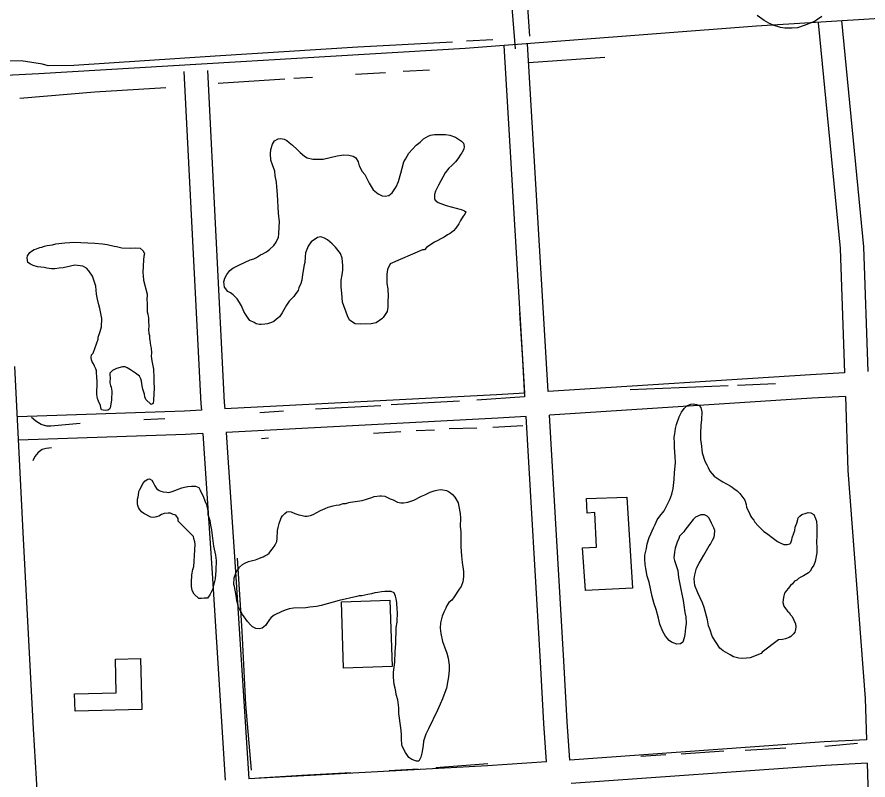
# Model space of a CAD drawing. Extents: x 3313447 to 3351316, y 703786 to 729172.
# Drawn here: x 3319454 to 3320544, y 713096 to 714073 of the extents above; entities that cross this region are included whole.
import ezdxf

# ---------------------------------------------------------------- set-up
doc = ezdxf.new("R2010")
doc.units = 0
for name, color, linetype in [('V-BLDG-OTLN', 7, 'Continuous'), ('V-DTCH-CNTR', 7, 'Continuous'), ('V-ROAD-CNTR', 7, 'Continuous'), ('V-SITE-VEGE', 7, 'Continuous'), ('V-TOPO-SHOR', 7, 'Continuous')]:
    doc.layers.add(name, color=color, linetype=linetype)

msp = doc.modelspace()

# ---------------------------------------------------------------- linework, layer by layer
at = {"layer": 'V-BLDG-OTLN'}
for points in [[(3320235.1, 713458.1), (3320242.3, 713341.4), (3320182.2, 713338.7), (3320178.5, 713393.4), (3320196.3, 713394.1), (3320194.4, 713438.3), (3320184.3, 713437.5), (3320183.6, 713456.2)], [(3319872.5, 713239), (3319869.6, 713324), (3319931.8, 713326.2), (3319934.7, 713241.2)], [(3319612.3, 713251.3), (3319613.9, 713186.1), (3319528.5, 713184), (3319528, 713206.3), (3319581.4, 713207.6), (3319580.4, 713250.5)]]:
    msp.add_lwpolyline(points, close=True, dxfattribs=at)
at = {"layer": 'V-DTCH-CNTR'}
msp.add_lwpolyline([(3320092.5, 714032.2), (3320087.7, 714096.3), (3320080, 714289.8), (3320068.4, 714500.5), (3320059.1, 714658.3), (3320044.8, 714862.5), (3320036.1, 715011.1), (3320024.7, 715165), (3320017.5, 715332.8), (3320011.3, 715477.4), (3319997.8, 715682.8), (3319991.6, 715741.7), (3319986, 715781.2)], dxfattribs=at)
at = {"layer": 'V-ROAD-CNTR'}
for points in [[(3322085.6, 717177.5), (3322015.6, 716972.5), (3322011.3, 716929.5), (3321982.2, 716607.2), (3321954.7, 716329.7), (3321908.3, 715769.3), (3321893.7, 715433.5), (3321861.3, 715083), (3321812.5, 714684.9), (3321788.9, 714463.9), (3321769.7, 714387.5), (3321726.9, 714277.1), (3321668.7, 714143.2), (3320964.4, 714096.5), (3320401.5, 714061.2), (3320028.1, 714032.5), (3319482.1, 714000.4), (3319185.8, 713985.2), (3318680.1, 713949.5), (3318059.6, 713912.2), (3317624.2, 713887.5), (3317588.3, 713886.1)], [(3320480.4, 714065.6), (3320508.6, 713776.7), (3320514.1, 713617.2)], [(3320510.2, 714068.6), (3320538.5, 713778.7), (3320544.1, 713619)], [(3320104.7, 713591.4), (3320102.2, 713634.9), (3320078.1, 714036.6)], [(3320134.6, 713593.3), (3320132.1, 713636.7), (3320108.1, 714038.4)], [(3319668, 714003.1), (3319689.7, 713577.7), (3319690.3, 713569.5)], [(3319698, 714004.6), (3319719.7, 713579.4), (3319720.2, 713571)], [(3319587.1, 711356.9), (3319580.5, 711514.1), (3319563.9, 711728.2), (3319553, 711880.5), (3319533.8, 712234.2), (3319521.4, 712445.2), (3319511, 712570.7), (3319496.5, 712813.3), (3319483, 713033.5), (3319475.3, 713161.6), (3319462.6, 713404.7), (3319451.4, 713625.4)], [(3320514.1, 713617.2), (3320470.4, 713614.7), (3320134.6, 713593.3)], [(3320104.7, 713591.4), (3320068.5, 713589.1), (3319720.2, 713571)], [(3320515.2, 713587.2), (3320472.3, 713584.7), (3320136.3, 713563.3)], [(3320515.2, 713587.2), (3320518.5, 713492.4), (3320540.6, 713200.3), (3320542.2, 713147.4)], [(3319690.3, 713569.5), (3319668.6, 713568.4), (3319454.9, 713561)], [(3320154.4, 713248.7), (3320136.3, 713563.3)], [(3320106.4, 713561.4), (3320070.2, 713559.1), (3319722.2, 713541.1)], [(3320124.5, 713247.4), (3320106.4, 713561.4)], [(3319722.2, 713541.1), (3319734.1, 713362.6), (3319750.9, 713097.5)], [(3319692.3, 713539.5), (3319669.9, 713538.4), (3319455.9, 713531)], [(3319692.3, 713539.5), (3319704.1, 713360.6), (3319720.9, 713095.9)], [(3320132.2, 713119.3), (3320129, 713168.3), (3320124.5, 713247.4)], [(3320162.1, 713121.5), (3320159, 713170.2), (3320154.4, 713248.7)], [(3320542.2, 713147.4), (3320488, 713144.6), (3320162.1, 713121.5)], [(3320132.2, 713119.3), (3320056.8, 713114), (3319750.9, 713097.5)], [(3320543, 713117.4), (3320489.9, 713114.6), (3320164, 713091.5)], [(3320543, 713117.4), (3320545.1, 713046.5), (3320565.2, 712671.6), (3320571.1, 712557.9)]]:
    msp.add_lwpolyline(points, dxfattribs=at)
at = {"layer": 'V-SITE-VEGE'}
for points in [[(3320484.8, 714073.6), (3320478, 714068.9), (3320475.7, 714067), (3320462.5, 714061.9), (3320453.8, 714059.2), (3320447.2, 714058.8), (3320437.6, 714058.5), (3320432, 714059.4), (3320422.5, 714062.4), (3320417, 714065), (3320411.2, 714068.5), (3320402.2, 714074.8)], [(3319779.1, 713903.4), (3319781.3, 713910.3), (3319783.8, 713914.5), (3319788.6, 713916.9), (3319791.9, 713917.5), (3319796.5, 713916.6), (3319799.7, 713914.8), (3319802.9, 713912.4), (3319807.1, 713908.9), (3319813.2, 713903.4), (3319817, 713899.3), (3319822.4, 713894.7), (3319826, 713892.6), (3319832.9, 713891), (3319838.2, 713890.8), (3319846.4, 713890.8), (3319864.1, 713895.4), (3319869.8, 713896.2), (3319872.8, 713896.4), (3319879.4, 713896.2), (3319884.9, 713894.6), (3319888.2, 713892.5), (3319891.3, 713887.7), (3319892.4, 713882.4), (3319896.4, 713875.3), (3319899.6, 713871.2), (3319903, 713864.5), (3319905.1, 713860.4), (3319910.4, 713851.6), (3319916.8, 713846.4), (3319922, 713843.9), (3319925.6, 713843.4), (3319930.3, 713844.2), (3319934.7, 713847.7), (3319940, 713855.4), (3319942.6, 713862.2), (3319946, 713873), (3319947.6, 713879.6), (3319949.8, 713887.4), (3319951.6, 713891), (3319956.2, 713898.4), (3319960.7, 713903.9), (3319965.6, 713908.7), (3319970.4, 713912.8), (3319974.8, 713916.9), (3319980.6, 713920.3), (3319983.9, 713921.5), (3319988.9, 713922.6), (3319993.9, 713922.4), (3320003.2, 713922.7), (3320008.7, 713921.5), (3320015.6, 713918.9), (3320023.7, 713914), (3320026.2, 713911.6), (3320026.7, 713907.2), (3320026.6, 713903.9), (3320024.1, 713899.1), (3320022.7, 713897.2), (3320018.8, 713891.3), (3320015.7, 713887.5), (3320010.9, 713882.7), (3320007.4, 713879.5), (3320002.6, 713873.5), (3319994, 713857.6), (3319990.1, 713849.8), (3319988.9, 713845.5), (3319988.7, 713840.6), (3319989.6, 713838.6), (3319993.5, 713835.4), (3320003.9, 713831.4), (3320023.2, 713826.3), (3320027.5, 713824.8), (3320029.1, 713823.5), (3320027.6, 713820.5), (3320025.5, 713818), (3320022.3, 713812.5), (3320020.2, 713807.9), (3320016.3, 713802.4), (3320013.2, 713799.3), (3320008.8, 713795.8), (3320005.4, 713793.9), (3320001.3, 713791.1), (3319988.8, 713784.7), (3319984.1, 713781.5), (3319978.6, 713777.8), (3319975.9, 713774.9), (3319973.5, 713774.7), (3319932.2, 713757.1)], [(3319932.2, 713757.1), (3319928.9, 713749.6), (3319927.7, 713743.7), (3319927.8, 713731.5), (3319929.2, 713724.8), (3319929.5, 713714.9), (3319929.3, 713709.3), (3319929.3, 713701.3), (3319928.1, 713695.7), (3319923.2, 713688), (3319921.4, 713686.4), (3319914, 713681.4), (3319907.6, 713680), (3319894.7, 713679.5), (3319887.5, 713680.1), (3319880, 713684.7), (3319877.6, 713690.4), (3319871, 713707.6), (3319870.1, 713719.2), (3319869.4, 713726.8), (3319869.5, 713736.1), (3319870.7, 713742.7), (3319871.3, 713748.6), (3319871.5, 713754.9), (3319870.6, 713764.2), (3319868.5, 713770.2), (3319862.2, 713778.1), (3319857.7, 713782.5), (3319852, 713787.7), (3319848.1, 713789.9), (3319843.5, 713791.4), (3319838.9, 713790.5), (3319831, 713784.9), (3319827.2, 713779.4), (3319823.5, 713771), (3319823.3, 713766), (3319822.7, 713758.4), (3319821.9, 713755.8), (3319819.8, 713743.3), (3319818.8, 713735.8), (3319817.7, 713731.5), (3319815.1, 713726), (3319814.4, 713722.7), (3319811.2, 713718.8), (3319808.8, 713715), (3319802.6, 713708.9), (3319799.4, 713704.1), (3319795.8, 713697.9), (3319794, 713694), (3319790.5, 713689.2), (3319786.4, 713686.1), (3319783, 713683.2), (3319780, 713681.7), (3319775, 713679.9), (3319771.6, 713679.7), (3319767, 713679.2), (3319764.7, 713679.3), (3319760.7, 713680.1), (3319757.8, 713681.6), (3319752.6, 713684.4), (3319750.1, 713687.5), (3319747, 713692.3), (3319744.8, 713696), (3319741.8, 713703), (3319739.3, 713707.4), (3319736.2, 713712.2), (3319731.1, 713717), (3319727.6, 713719.8), (3319724.3, 713721.6), (3319719.9, 713727.1), (3319719.2, 713734), (3319720.4, 713738.6), (3319722.8, 713743.2), (3319726.7, 713748.3), (3319730.8, 713751.4), (3319739.2, 713755.7), (3319753, 713761.8), (3319757.4, 713763.3), (3319761.1, 713765.1), (3319765.9, 713768.3), (3319768.9, 713769.5), (3319773.6, 713772.3), (3319777.4, 713775.1), (3319783.2, 713780.5), (3319786.3, 713784.7), (3319788.9, 713791.2), (3319789.4, 713795.5), (3319790.1, 713804.4), (3319790.3, 713810.6), (3319789.1, 713821.6), (3319788.5, 713829.9), (3319788.4, 713837.5), (3319787.7, 713845.5), (3319787.1, 713855.4), (3319786.4, 713861.4), (3319784.7, 713869.4), (3319784.3, 713875.7), (3319781.3, 713883.8), (3319779.5, 713889.5), (3319778.9, 713897.8), (3319779.1, 713903.4)], [(3319573, 713617), (3319572.9, 713613.7), (3319573.4, 713611.4), (3319573.2, 713604.4), (3319574, 713601.1), (3319574.9, 713598.8), (3319575.7, 713593.8), (3319575.3, 713582.9), (3319574.8, 713579.6), (3319573.6, 713572.7), (3319572.5, 713570.7), (3319570.5, 713569.5), (3319568.1, 713569.2), (3319564.5, 713569.4), (3319562.5, 713569.8), (3319561.6, 713572.5), (3319561.1, 713575.5), (3319558.7, 713581.2), (3319557.5, 713584.6), (3319556.4, 713589.6), (3319557, 713605.4), (3319556.3, 713612.7), (3319556.1, 713616.7), (3319556.2, 713620), (3319555.3, 713622.4), (3319553.5, 713625.7), (3319552.3, 713628.8), (3319550.4, 713631.5), (3319549.5, 713633.8), (3319549.3, 713637.1), (3319549.8, 713640.4), (3319551.8, 713642.7), (3319558.2, 713660.6), (3319558.2, 713662.9), (3319560.8, 713670.1), (3319562.4, 713676.3), (3319562.8, 713686.9), (3319560.4, 713699.9), (3319558.9, 713704.3), (3319557.5, 713711.6), (3319556.1, 713717.9), (3319555.2, 713728.2), (3319553.1, 713734.9), (3319550.7, 713741), (3319546, 713748.1), (3319543.2, 713751.5), (3319538.3, 713753.7), (3319528.1, 713755.1), (3319522.5, 713754), (3319513.4, 713751.7), (3319508.4, 713751.2), (3319502.5, 713750.5), (3319498.5, 713750.6), (3319492.6, 713751.2), (3319489, 713752), (3319480.4, 713753), (3319474.8, 713754.9), (3319471.3, 713756.3), (3319468, 713758.4), (3319467.3, 713764.4), (3319467.7, 713767.1), (3319470.5, 713771.3), (3319472.9, 713773.1), (3319476, 713775.3), (3319479, 713776.2), (3319483.3, 713777.7), (3319486, 713778.3), (3319489.4, 713779.4), (3319493, 713780.3), (3319499.7, 713781.4), (3319504, 713782.5), (3319515.3, 713783.7), (3319522, 713784.1), (3319527, 713784.6), (3319553.7, 713783.5), (3319563.6, 713782.5), (3319569.5, 713781.6), (3319578.7, 713779.6), (3319581.7, 713779.1), (3319588.6, 713777.5), (3319599.8, 713777.1), (3319605.7, 713777.2), (3319612, 713776.9), (3319615.9, 713773.5), (3319617.4, 713769.8), (3319616.6, 713766.5), (3319616.1, 713762.2), (3319615.4, 713746), (3319615.6, 713741.7), (3319616.4, 713735.8), (3319621, 713718), (3319620.6, 713710.1), (3319620.9, 713707.5), (3319620.7, 713704.2), (3319620.9, 713700.5), (3319620.7, 713695.6), (3319621.6, 713692.5), (3319622.4, 713687.2), (3319622.6, 713682.9), (3319623, 713676.9), (3319622.8, 713672.6)], [(3319622.8, 713672.6), (3319623, 713667.7), (3319623.9, 713665.3), (3319623.7, 713661.4), (3319624.3, 713659), (3319625.3, 713652.4), (3319626.2, 713649), (3319626.3, 713643.1), (3319626.1, 713638.8), (3319626.9, 713632.5), (3319628.8, 713621.8), (3319629.3, 713610.8), (3319629.4, 713605.5), (3319629.8, 713597.9), (3319629.2, 713582.1), (3319628.4, 713578.1), (3319626, 713576.6), (3319619.3, 713583.1), (3319618.1, 713586.5), (3319617.3, 713590.1), (3319615.2, 713596.2), (3319614.7, 713600.8), (3319613.6, 713606.5), (3319612.7, 713609.5), (3319611.2, 713612.9), (3319606.1, 713616.7), (3319599.6, 713621.3), (3319595.1, 713623.8), (3319592.8, 713624.9), (3319589.2, 713625), (3319581.5, 713623), (3319576.4, 713620.2), (3319573, 713617)], [(3320292.8, 713462.1), (3320294.4, 713469.3), (3320295.8, 713480.8), (3320296.2, 713489.1), (3320297.7, 713502.6), (3320297, 713510.2), (3320296.5, 713521.8), (3320296.3, 713527.4), (3320296, 713535.1), (3320296.8, 713539.3), (3320297.7, 713546.2), (3320298.9, 713551.2), (3320302.3, 713561), (3320305.2, 713567.1), (3320308.7, 713571.6), (3320312.1, 713575.1), (3320317.2, 713577.2), (3320320.1, 713577.5), (3320324.4, 713576.6), (3320328, 713575.5), (3320330.2, 713573.1), (3320331.3, 713567.4), (3320330.9, 713557.2), (3320330, 713550.6), (3320329.6, 713539.4), (3320329.6, 713531.4), (3320330.4, 713526.8), (3320331.6, 713514.8), (3320335.1, 713504.4), (3320337.6, 713499.4), (3320339.4, 713496), (3320341.6, 713491.6), (3320347.3, 713484.8), (3320351.1, 713482.3), (3320356, 713478.8), (3320358.2, 713477.7), (3320367.6, 713472.7), (3320370.2, 713471), (3320372.1, 713469.2), (3320376.7, 713466.4), (3320379.8, 713463), (3320386.4, 713454.4), (3320388.2, 713448.7), (3320388.7, 713445.4), (3320392.7, 713436.3), (3320393.6, 713434), (3320394.8, 713431.9), (3320397.7, 713428.5), (3320399.2, 713426.1), (3320403.3, 713421.3), (3320410.7, 713414.1), (3320414.2, 713412), (3320423.2, 713405), (3320428.4, 713401.5), (3320431.6, 713399.7), (3320436.5, 713397.6), (3320440.5, 713397.4), (3320443.8, 713398.3), (3320445.5, 713399.5), (3320446.6, 713403.4), (3320447.1, 713406.1), (3320449.3, 713411.9), (3320450.4, 713415.2), (3320450.9, 713419.5), (3320451.7, 713421.8), (3320453.1, 713425), (3320454.3, 713429.6), (3320454.7, 713431.6), (3320456.8, 713433.8), (3320459.5, 713435.7), (3320464.9, 713437.8), (3320467.5, 713438.3), (3320470.8, 713438.2), (3320474.7, 713435.8), (3320476.8, 713430.7), (3320478, 713427.4), (3320478.8, 713420.7), (3320478.6, 713418.1), (3320478.6, 713408.1), (3320478.3, 713401.5), (3320478.6, 713392.6), (3320478.4, 713387), (3320476.3, 713375.8), (3320474.8, 713371.2), (3320472.7, 713368), (3320470.2, 713363.5), (3320467.8, 713361.3), (3320461.7, 713357.2), (3320458, 713355.7), (3320455, 713353.8), (3320452.9, 713351.9), (3320450.2, 713350.4), (3320447.4, 713347.2), (3320444.7, 713345), (3320441.9, 713341.1), (3320439.8, 713338.5), (3320437.3, 713335), (3320436.2, 713331.7), (3320435.4, 713327.1), (3320435.2, 713323.2), (3320436.4, 713318.5)], [(3319779.7, 713303.9), (3319777.6, 713301.3), (3319772.4, 713293.6), (3319768, 713290.4), (3319764.3, 713289.6), (3319760, 713289.8), (3319755.8, 713292.2), (3319753.5, 713294.3), (3319749.4, 713298.8), (3319742.8, 713308), (3319740.7, 713311.7), (3319737.6, 713317.8), (3319737.3, 713319.8), (3319735.6, 713325.5), (3319735.4, 713329.1), (3319734.6, 713334.8), (3319733.5, 713339.1), (3319732.7, 713343.8), (3319732.1, 713346.1), (3319732.4, 713355), (3319734.3, 713360.9), (3319735.4, 713362.9), (3319737.8, 713366.1), (3319739.2, 713368.3), (3319743, 713371.8), (3319746.1, 713373.7), (3319750.8, 713375.5), (3319755.8, 713376.9), (3319759.8, 713377.8), (3319763.8, 713379.6), (3319766.9, 713380.8), (3319769.5, 713381.7), (3319771.6, 713382.9), (3319775, 713384.8), (3319777, 713386.4), (3319779.4, 713389.2), (3319780.9, 713391.5), (3319783.6, 713395), (3319785.4, 713397.9), (3319786.9, 713401.2), (3319787.3, 713405.1), (3319787.7, 713415.4), (3319788.6, 713419.3), (3319790.1, 713424.2), (3319792.7, 713431.7), (3319794.1, 713434), (3319797.2, 713437.2), (3319799.6, 713439.1), (3319802.3, 713439.6), (3319805.2, 713439.5), (3319810.1, 713437), (3319815.3, 713435.5), (3319817.6, 713435.1), (3319822.9, 713433.9), (3319825.8, 713433.7), (3319830.2, 713434.6), (3319833.5, 713436.1), (3319842.7, 713441), (3319848.7, 713443.4), (3319852.8, 713445.3), (3319859.1, 713447), (3319863.1, 713447.8), (3319867.1, 713448.3), (3319872.1, 713449.8), (3319875.5, 713450), (3319879.1, 713451.2), (3319881.5, 713451.7), (3319896.1, 713453.8), (3319901.8, 713455.6), (3319904.2, 713456.5), (3319908.5, 713457.6), (3319911.5, 713458.8), (3319918.8, 713459.9), (3319921.2, 713459.8), (3319925.1, 713459.3), (3319932.3, 713456), (3319935.8, 713454.6), (3319941.4, 713451.7), (3319946, 713450.9), (3319949.3, 713450.7), (3319954.6, 713451.5), (3319962.6, 713454.2), (3319972.4, 713459.4), (3319976.5, 713460.9), (3319983.5, 713464.6), (3319988.6, 713466.1), (3319991.9, 713466.9), (3319996.6, 713467.7), (3319999.5, 713467.6), (3320004.1, 713466.5), (3320006.7, 713465.4)], [(3320006.7, 713465.4), (3320009.6, 713463.6), (3320011.9, 713461.5), (3320015.1, 713458.1), (3320016.3, 713456), (3320019.1, 713451), (3320020.2, 713446.3), (3320021.8, 713437.3), (3320022.3, 713431), (3320021.9, 713420.8), (3320022.6, 713413.5), (3320022.8, 713402.2), (3320022.5, 713394.6), (3320023.4, 713383), (3320024.3, 713374.3), (3320025.9, 713363), (3320025.9, 713356.1), (3320025.3, 713349.5), (3320023.1, 713343.6), (3320020.7, 713340.1), (3320014.3, 713330.4), (3320010.9, 713326.2), (3320007.4, 713323.1), (3320004.3, 713318.6), (3320003.5, 713315.9), (3320000.7, 713310.8), (3319998.8, 713305.9), (3319996.5, 713297), (3319996.2, 713290.4), (3319997, 713283.4), (3319999.2, 713273.1), (3320001.9, 713266.4), (3320004.9, 713258.3), (3320006.6, 713252), (3320007.6, 713243), (3320007.7, 713237), (3320007, 713228.1), (3320006.2, 713223.2), (3320004.1, 713213.7), (3320002.3, 713208.1), (3319999, 713199.7), (3319996.1, 713193.2), (3319992.8, 713185.4), (3319981.2, 713161.3), (3319978, 713154.8), (3319974.7, 713145.7), (3319974.5, 713140.1), (3319972.7, 713130.2), (3319971.6, 713125.3), (3319968.7, 713120.1), (3319965.7, 713119.9), (3319959.9, 713122.1), (3319956, 713124.9), (3319951.6, 713131.1), (3319947.6, 713139.1), (3319947, 713141.2), (3319946.7, 713148.1), (3319946.6, 713154.4), (3319945.9, 713162.7), (3319943.3, 713181), (3319943.2, 713185.6), (3319943.3, 713188.3), (3319942, 713198.6), (3319940, 713205.6), (3319939.5, 713209.3), (3319938.6, 713213.6), (3319937.2, 713218.3), (3319936.2, 713227.6), (3319936.5, 713233.9), (3319937.9, 713246.7), (3319938.5, 713260.3), (3319939.2, 713270.2), (3319940, 713291.3), (3319941, 713298.2), (3319941.5, 713310.8), (3319940.9, 713314.1), (3319940.6, 713323), (3319939.8, 713327.7), (3319939, 713331.4), (3319937.1, 713335.4), (3319933.6, 713337.2), (3319925.3, 713337.5), (3319921, 713336.7), (3319916.3, 713336.2), (3319912.3, 713335.4), (3319908.3, 713334.2), (3319903.6, 713333.4), (3319896, 713331.7), (3319892.3, 713331.6), (3319889.3, 713331), (3319866.6, 713325.9), (3319843.9, 713319.2), (3319837.9, 713318.1), (3319829.2, 713317.2), (3319824.2, 713316.4), (3319808.3, 713316), (3319802.7, 713314.9), (3319799, 713313.7), (3319793.3, 713311.6), (3319783.5, 713307), (3319779.7, 713303.9)], [(3320451.4, 713288.8), (3320450.3, 713285.2), (3320448.9, 713282.9), (3320445.1, 713279.8), (3320443.1, 713278.5), (3320438.4, 713276.7), (3320434.7, 713275.9), (3320429.4, 713275.4), (3320408.6, 713259.7), (3320407.2, 713257.8), (3320393.4, 713252.3), (3320383.8, 713251.7), (3320378.5, 713251.9), (3320372, 713253.5), (3320367.4, 713256.3), (3320358.7, 713261.3), (3320354.5, 713264.8), (3320344.8, 713279.1), (3320343.9, 713281.4), (3320341.9, 713288.4), (3320339.8, 713293.2), (3320338.4, 713301.2), (3320334.4, 713316.9), (3320332, 713322.6), (3320326.2, 713335.4), (3320322.3, 713345.1), (3320321.6, 713353.4), (3320322.5, 713358.7), (3320324.5, 713367.2), (3320328, 713373.7), (3320334, 713383.7), (3320337.3, 713389.9), (3320340.5, 713395.7), (3320342.2, 713397.9), (3320345.1, 713403.1), (3320347.2, 713406.7), (3320347.7, 713410), (3320347.9, 713415.3), (3320346.7, 713418.9), (3320343.6, 713424.7), (3320342.7, 713427), (3320340.2, 713431.8), (3320338.3, 713433.8), (3320334.7, 713435.3), (3320330.1, 713435.5), (3320323.4, 713432.4), (3320320, 713429.3), (3320315.4, 713423.5), (3320312.6, 713419.6), (3320309.5, 713415.8), (3320308.1, 713413.8), (3320302.6, 713408.1), (3320301.8, 713405.2), (3320299.6, 713400.6), (3320297, 713392.8), (3320296.1, 713387.5), (3320295.5, 713380.6), (3320296.4, 713376.9), (3320298.7, 713369.2), (3320300.5, 713364.2), (3320301.5, 713355.2), (3320302.9, 713348.9), (3320304, 713342.5), (3320305.4, 713336.2), (3320307.3, 713325.9), (3320308.1, 713319.9), (3320309.7, 713310.6), (3320310.8, 713304.9), (3320311.1, 713296.3), (3320310.2, 713290.7), (3320309.6, 713282.4), (3320308.7, 713277.8), (3320306.9, 713272.6), (3320303.8, 713270.4), (3320299.1, 713269.9), (3320292.3, 713272.2), (3320289.4, 713274.6), (3320284.7, 713280.1), (3320281.2, 713285.9), (3320277.3, 713295.6), (3320275.6, 713303), (3320272.8, 713314.3), (3320270.4, 713321.4), (3320267.8, 713330.7), (3320263.9, 713349.1), (3320261.5, 713356.8), (3320259.6, 713366.8), (3320258.8, 713371.8), (3320258.1, 713378.7), (3320258.3, 713384), (3320260.6, 713392.2), (3320261.5, 713398.5), (3320263.8, 713406.3), (3320266, 713411.2), (3320269.6, 713418.7), (3320271.4, 713423.2), (3320274, 713429.1), (3320277.5, 713433.9), (3320283, 713440.6), (3320290.2, 713455.2), (3320292.8, 713462.1)], [(3320436.4, 713318.5), (3320438.6, 713315.7), (3320441.1, 713312.3), (3320443.3, 713310.3), (3320444.9, 713307.6), (3320447.1, 713305.2), (3320451.4, 713296.1), (3320451.5, 713292.1), (3320451.4, 713288.8)]]:
    msp.add_lwpolyline(points, dxfattribs=at)
msp.add_lwpolyline([(3319660.8, 713427.3), (3319660.6, 713430.6), (3319657.5, 713435.1), (3319654.2, 713435.8), (3319650.7, 713437.6), (3319647.7, 713437.8), (3319642.7, 713437), (3319639.3, 713435.8), (3319635.9, 713433.9), (3319632.9, 713433), (3319629.3, 713432.2), (3319625.6, 713432.3), (3319616.6, 713437), (3319613.7, 713439.1), (3319611.2, 713442.8), (3319609.6, 713444.9), (3319609, 713447.5), (3319608.4, 713449.6), (3319608.7, 713455.5), (3319609.5, 713458.4), (3319609.9, 713460.7), (3319610.4, 713465.4), (3319611.5, 713468), (3319614, 713472.5), (3319615.4, 713475.7), (3319618.2, 713478.9), (3319621.9, 713481.1), (3319623.9, 713481.7), (3319626.8, 713479.9), (3319628.7, 713476.9), (3319630.8, 713472.5), (3319633, 713469.1), (3319636.2, 713466.7), (3319638.2, 713465.6), (3319641.5, 713465.1), (3319646.1, 713464.3), (3319648.7, 713464.2), (3319653.1, 713465.3), (3319665.5, 713470.1), (3319668.8, 713471), (3319672.8, 713471.8), (3319677.8, 713472.3), (3319682.8, 713472.1), (3319685.1, 713471.4), (3319687, 713470.3), (3319688.9, 713467.2), (3319693.1, 713458.1), (3319694.6, 713453.5), (3319696.7, 713448.7), (3319698.4, 713440.7), (3319698.6, 713435.8), (3319701.2, 713428.4), (3319702, 713422.4), (3319703.1, 713415.7), (3319705.9, 713395.4), (3319708.4, 713383.8), (3319709.1, 713376.8), (3319709, 713364.2), (3319708.2, 713353.7), (3319704.4, 713339.9), (3319701.1, 713333.1), (3319698.3, 713328.6), (3319693.7, 713328.8), (3319690.4, 713328.2), (3319687.1, 713328.4), (3319681, 713333.9), (3319678.5, 713338.6), (3319677.8, 713344.3), (3319677.6, 713348.9), (3319678, 713358.8), (3319679.2, 713365.4), (3319680.7, 713369.3), (3319681.3, 713375.6), (3319681.6, 713383.5), (3319682.2, 713398), (3319682, 713400.7), (3319680.8, 713405), (3319680.2, 713407.7)], close=True, dxfattribs=at)
at = {"layer": 'V-TOPO-SHOR'}
for p, q in [((3320110.9, 714048.3), (3320102.1, 714184.1)), ((3320063.7, 714043.6), (3320030.1, 714041.9)), ((3320207.1, 714020.9), (3320109.2, 714014.4)), ((3319926.2, 714001.5), (3319887.8, 713999.5)), ((3319948.7, 714003.5), (3319982.5, 714005.4)), ((3319797.1, 713993.4), (3319711.9, 713988)), ((3319832.7, 713995.5), (3319808.6, 713994.2)), ((3320365.1, 713600.6), (3320239.5, 713595.4)), ((3320425.7, 713603.4), (3320377, 713601)), ((3319920.1, 713575.1), (3319836.7, 713570.6)), ((3320021.1, 713581), (3319933.3, 713576.3)), ((3319795.4, 713568.4), (3319765.1, 713566.3)), ((3319643.7, 713558.3), (3319616.5, 713557.1)), ((3319945.6, 713541.9), (3319910.6, 713539.6)), ((3319988.7, 713544), (3319965.3, 713543.1)), ((3320043, 713546.4), (3320007.8, 713545.4)), ((3320102.1, 713549.4), (3320063.6, 713547.2)), ((3319776.2, 713533.6), (3319767.2, 713532.9)), ((3320530.8, 713142.5), (3320489, 713138.8)), ((3320285.1, 713128), (3320253.3, 713126.1)), ((3320359.5, 713132.7), (3320304.8, 713129)), ((3320438.8, 713136.8), (3320386.6, 713133.8)), ((3320057.1, 713116.4), (3319990.5, 713111.3)), ((3319968.2, 713109.7), (3319930.9, 713107.5))]:
    msp.add_line(p, q, dxfattribs=at)
for points in [[(3320012, 714040.7), (3319890.6, 714034.2), (3319708.2, 714022.9), (3319527, 714010.9), (3319494.2, 714010.5), (3319486.8, 714012.6), (3319459.4, 714016.8), (3319421.8, 714016.4)], [(3319645, 713982.4), (3319553.8, 713976.8), (3319457.7, 713968.7)], [(3320097.8, 713694.2), (3320101.7, 713633.8), (3320104.2, 713586.4), (3320043.2, 713582.2)], [(3319535.1, 713552.5), (3319497.7, 713548.9), (3319492.3, 713548.8), (3319485.3, 713551), (3319478.3, 713555.3), (3319472.8, 713560.2)], [(3319498.4, 713521.2), (3319491.7, 713520.3), (3319486.3, 713519), (3319481.3, 713515.5), (3319477.1, 713510.3), (3319474.3, 713504.8)], [(3319754.4, 713108.7), (3319747.4, 713192.4), (3319742.4, 713286.3), (3319736.6, 713380.1)], [(3319881.6, 713105.3), (3319819.2, 713101.6), (3319764.5, 713098.4)]]:
    msp.add_lwpolyline(points, dxfattribs=at)

doc.saveas('drawing.dxf')
